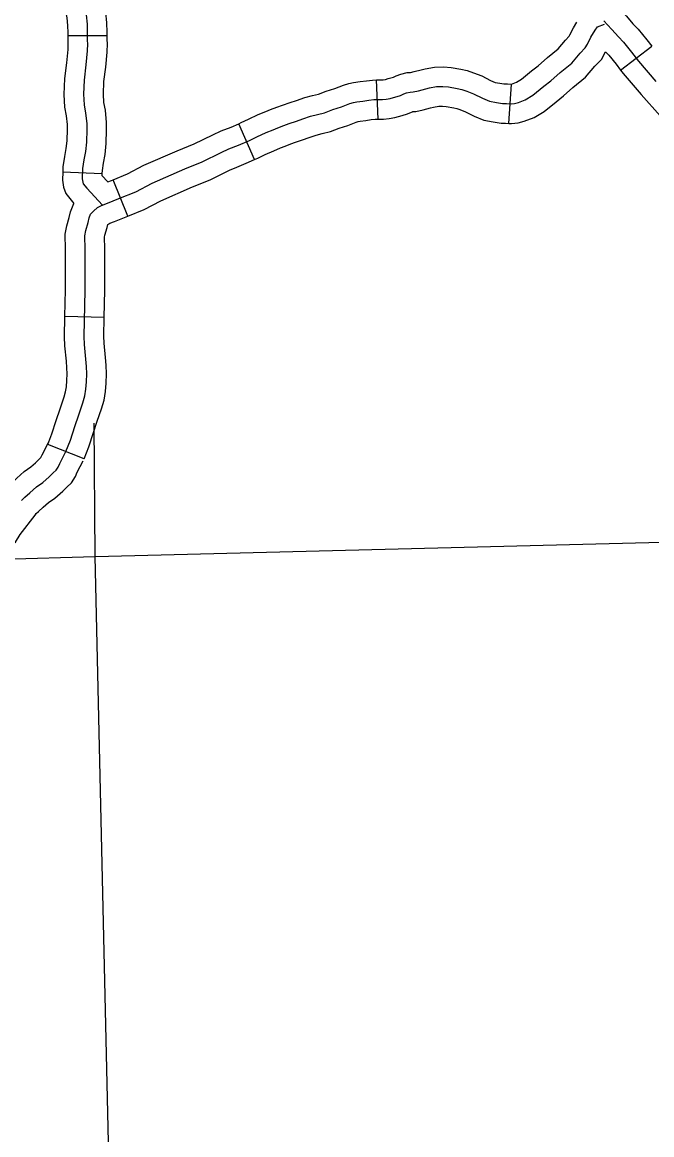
# Model space of a CAD drawing. Extents: x 1377389 to 1380723, y 1168351 to 1170484.
# Drawn here: x 1379635.6 to 1379683.7, y 1168904.4 to 1168989.5 of the extents above; entities that cross this region are included whole.
import ezdxf

# ---------------------------------------------------------------- set-up
doc = ezdxf.new("R2010")
doc.units = 0
doc.layers.add('B_Fill', color=7, linetype='Continuous')

msp = doc.modelspace()

# ---------------------------------------------------------------- linework, layer by layer
at = {"layer": 'B_Fill'}
for p, q in [((1379639.092, 1168988.523), (1379642.092, 1168988.523)), ((1379681.36, 1168985.861), (1379683.736, 1168987.691)), ((1379662.824, 1168982.116), (1379662.704, 1168985.114)), ((1379672.821, 1168981.792), (1379673.012, 1168984.788)), ((1379653.367, 1168979.016), (1379652.164, 1168981.764)), ((1379638.714, 1168978.076), (1379641.712, 1168977.963)), ((1379643.699, 1168974.694), (1379642.564, 1168977.471)), ((1379641.884, 1168966.954), (1379638.885, 1168967.02)), ((1379640.355, 1168956.135), (1379637.563, 1168957.234))]:
    msp.add_line(p, q, dxfattribs=at)
for points in [[(1379639.719, 1168998.972), (1379639.838, 1168998.531), (1379639.965, 1168998.184), (1379640.187, 1168997.579), (1379640.677, 1168996.54), (1379641.231, 1168995.511), (1379641.615, 1168994.854), (1379641.862, 1168994.299), (1379641.862, 1168993.653), (1379641.815, 1168993.013), (1379641.754, 1168992.407), (1379641.744, 1168992.178), (1379641.758, 1168991.856), (1379641.758, 1168991.508), (1379641.839, 1168991.015), (1379641.987, 1168990.307), (1379642.069, 1168989.474), (1379642.092, 1168988.772), (1379642.092, 1168988.523)], [(1379636.805, 1168998.256), (1379636.976, 1168997.622), (1379637.149, 1168997.151), (1379637.417, 1168996.42), (1379637.997, 1168995.189), (1379638.615, 1168994.041), (1379638.853, 1168993.635), (1379638.826, 1168993.273), (1379638.761, 1168992.623), (1379638.741, 1168992.182), (1379638.758, 1168991.793), (1379638.758, 1168991.262), (1379638.889, 1168990.464), (1379639.017, 1168989.852), (1379639.074, 1168989.276), (1379639.092, 1168988.722), (1379639.092, 1168988.523)], [(1379676.105, 1168995.481), (1379676.662, 1168995.051), (1379676.984, 1168994.79), (1379677.36, 1168994.497), (1379678.043, 1168993.925), (1379678.566, 1168993.443), (1379679.144, 1168992.812), (1379679.55, 1168992.291), (1379679.9, 1168991.91), (1379680.269, 1168991.505), (1379680.707, 1168991.139), (1379681.183, 1168990.663), (1379681.454, 1168990.348), (1379681.806, 1168989.986), (1379682.298, 1168989.408), (1379682.691, 1168989.002), (1379683.366, 1168988.172), (1379683.736, 1168987.691)], [(1379640.502, 1168990.08), (1379640.571, 1168989.375), (1379640.592, 1168988.747), (1379640.592, 1168988.119), (1379640.613, 1168987.868), (1379640.592, 1168987.344), (1379640.488, 1168986.256), (1379640.341, 1168985.104), (1379640.299, 1168984.016), (1379640.341, 1168983.2), (1379640.461, 1168982.578), (1379640.545, 1168981.782), (1379640.545, 1168981.592), (1379640.545, 1168981.317), (1379640.521, 1168980.354), (1379640.446, 1168979.641), (1379640.321, 1168979.007), (1379640.225, 1168978.333), (1379640.195, 1168977.547), (1379640.241, 1168977.283), (1379640.281, 1168977.163), (1379640.55, 1168976.836), (1379641.752, 1168975.546)], [(1379636.697, 1168953.989), (1379637.198, 1168954.323), (1379637.686, 1168954.755), (1379637.978, 1168955.062), (1379638.215, 1168955.271), (1379638.354, 1168955.494), (1379638.479, 1168955.773), (1379638.959, 1168956.685), (1379639.301, 1168957.552), (1379639.642, 1168958.604), (1379639.931, 1168959.498), (1379640.246, 1168960.418), (1379640.404, 1168960.943), (1379640.483, 1168961.469), (1379640.535, 1168962.021), (1379640.561, 1168962.626), (1379640.535, 1168963.204), (1379640.483, 1168963.756), (1379640.377, 1168964.887), (1379640.351, 1168965.491), (1379640.43, 1168969.04), (1379640.437, 1168972.182), (1379640.397, 1168973.194), (1379640.476, 1168973.601), (1379640.66, 1168974.206), (1379640.739, 1168974.574), (1379640.844, 1168974.837), (1379641.067, 1168975.087), (1379641.382, 1168975.35), (1379641.684, 1168975.521), (1379642.144, 1168975.691), (1379643.011, 1168976.033), (1379644.298, 1168976.559), (1379645.558, 1168977.229), (1379648.054, 1168978.307), (1379649.367, 1168978.846), (1379650.825, 1168979.556), (1379651.416, 1168979.832), (1379652.151, 1168980.121), (1379652.992, 1168980.489), (1379653.556, 1168980.765), (1379654.252, 1168981.081), (1379654.804, 1168981.304), (1379655.158, 1168981.449), (1379655.618, 1168981.633), (1379656.012, 1168981.777), (1379656.577, 1168981.961), (1379657.076, 1168982.132), (1379657.654, 1168982.329), (1379658.179, 1168982.461), (1379658.717, 1168982.605), (1379659.348, 1168982.842), (1379660.018, 1168983.052), (1379660.661, 1168983.302), (1379660.937, 1168983.381), (1379661.2, 1168983.433), (1379661.659, 1168983.499), (1379662.106, 1168983.565), (1379662.5, 1168983.604), (1379662.828, 1168983.617), (1379663.156, 1168983.604), (1379663.432, 1168983.644), (1379663.734, 1168983.696), (1379663.984, 1168983.775), (1379664.273, 1168983.841), (1379664.535, 1168983.92), (1379664.785, 1168984.038), (1379664.995, 1168984.117), (1379665.258, 1168984.183), (1379665.494, 1168984.196), (1379665.914, 1168984.288), (1379666.466, 1168984.432), (1379666.742, 1168984.498), (1379667.293, 1168984.603), (1379667.779, 1168984.616), (1379668.213, 1168984.577), (1379668.869, 1168984.459), (1379669.224, 1168984.393), (1379669.591, 1168984.262), (1379670.117, 1168984.051), (1379670.787, 1168983.709), (1379671.338, 1168983.486), (1379671.863, 1168983.381), (1379672.336, 1168983.315), (1379672.637, 1168983.317), (1379672.983, 1168983.283), (1379673.251, 1168983.317), (1379673.542, 1168983.384), (1379674.068, 1168983.597), (1379674.649, 1168983.943), (1379675.487, 1168984.626), (1379676.024, 1168985.04), (1379676.74, 1168985.678), (1379677.625, 1168986.406), (1379678.272, 1168987.157), (1379678.66, 1168987.571), (1379678.815, 1168987.856), (1379679.073, 1168988.374), (1379679.41, 1168988.918), (1379679.591, 1168989.176), (1379680.134, 1168989.384)], [(1379673.012, 1168984.788), (1379673.398, 1168984.944), (1379673.787, 1168985.176), (1379674.556, 1168985.802), (1379675.066, 1168986.195), (1379675.764, 1168986.817), (1379676.573, 1168987.483), (1379677.156, 1168988.16), (1379677.434, 1168988.457), (1379677.485, 1168988.551), (1379677.762, 1168989.105), (1379678.019, 1168989.52)], [(1379680.082, 1168989.642), (1379680.347, 1168989.335), (1379680.696, 1168988.975), (1379681.188, 1168988.399), (1379681.569, 1168988.006), (1379682.189, 1168987.242), (1379682.726, 1168986.545), (1379684.055, 1168984.992)], [(1379639.092, 1168988.523), (1379639.092, 1168988.057), (1379639.111, 1168987.835), (1379639.095, 1168987.446), (1379638.997, 1168986.422), (1379638.845, 1168985.228), (1379638.798, 1168984.006), (1379638.848, 1168983.018), (1379638.976, 1168982.357), (1379639.045, 1168981.703), (1379639.045, 1168981.592), (1379639.045, 1168981.336), (1379639.023, 1168980.452), (1379638.961, 1168979.865), (1379638.841, 1168979.258), (1379638.729, 1168978.468), (1379638.714, 1168978.076)], [(1379642.092, 1168988.523), (1379642.092, 1168988.181), (1379642.116, 1168987.9), (1379642.089, 1168987.243), (1379641.978, 1168986.089), (1379641.837, 1168984.981), (1379641.801, 1168984.026), (1379641.834, 1168983.381), (1379641.946, 1168982.799), (1379642.045, 1168981.861), (1379642.045, 1168981.592), (1379642.045, 1168981.298), (1379642.019, 1168980.257), (1379641.93, 1168979.416), (1379641.8, 1168978.756), (1379641.72, 1168978.199), (1379641.712, 1168977.963)], [(1379672.822, 1168981.792), (1379673.004, 1168981.774), (1379673.514, 1168981.838), (1379673.995, 1168981.949), (1379674.737, 1168982.249), (1379675.511, 1168982.711), (1379676.419, 1168983.45), (1379676.982, 1168983.885), (1379677.716, 1168984.538), (1379678.678, 1168985.33), (1379679.388, 1168986.155), (1379679.885, 1168986.686), (1379680.2, 1168987.263)], [(1379680.2, 1168987.263), (1379680.446, 1168987.009), (1379681.013, 1168986.311), (1379681.36, 1168985.861)], [(1379662.704, 1168985.114), (1379662.828, 1168985.119), (1379663.08, 1168985.109), (1379663.197, 1168985.125), (1379663.378, 1168985.157), (1379663.591, 1168985.224), (1379663.89, 1168985.292), (1379663.995, 1168985.324), (1379664.199, 1168985.42), (1379664.548, 1168985.551), (1379665.032, 1168985.672), (1379665.291, 1168985.687), (1379665.564, 1168985.747), (1379666.102, 1168985.888), (1379666.427, 1168985.965), (1379667.131, 1168986.099), (1379667.827, 1168986.118), (1379668.414, 1168986.065), (1379669.139, 1168985.934), (1379669.615, 1168985.846), (1379670.123, 1168985.665), (1379670.738, 1168985.418), (1379671.41, 1168985.075), (1379671.771, 1168984.929), (1379672.114, 1168984.86), (1379672.436, 1168984.816), (1379672.705, 1168984.817), (1379673.012, 1168984.788)], [(1379681.36, 1168985.861), (1379681.561, 1168985.599), (1379682.926, 1168984.005), (1379684.38, 1168982.374), (1379686.103, 1168980.416), (1379686.821, 1168979.587), (1379687.053, 1168979.334), (1379687.146, 1168979.206), (1379687.213, 1168979.082), (1379687.291, 1168978.885), (1379687.373, 1168978.63), (1379687.404, 1168978.524), (1379687.413, 1168978.4)], [(1379652.164, 1168981.764), (1379652.361, 1168981.851), (1379652.917, 1168982.122), (1379653.661, 1168982.459), (1379654.239, 1168982.694), (1379654.597, 1168982.839), (1379655.081, 1168983.033), (1379655.521, 1168983.195), (1379656.101, 1168983.384), (1379656.591, 1168983.552), (1379657.229, 1168983.769), (1379657.802, 1168983.913), (1379658.258, 1168984.035), (1379658.859, 1168984.261), (1379659.521, 1168984.469), (1379660.183, 1168984.725), (1379660.583, 1168984.84), (1379660.946, 1168984.912), (1379661.444, 1168984.984), (1379661.922, 1168985.054), (1379662.395, 1168985.101), (1379662.704, 1168985.114)], [(1379662.824, 1168982.116), (1379662.828, 1168982.116), (1379663.233, 1168982.1), (1379663.667, 1168982.162), (1379664.09, 1168982.236), (1379664.377, 1168982.326), (1379664.655, 1168982.39), (1379665.075, 1168982.516), (1379665.371, 1168982.656), (1379665.442, 1168982.683), (1379665.483, 1168982.693), (1379665.697, 1168982.705), (1379666.265, 1168982.829), (1379666.83, 1168982.977), (1379667.056, 1168983.031), (1379667.455, 1168983.107), (1379667.731, 1168983.115), (1379668.011, 1168983.089), (1379668.599, 1168982.983), (1379668.832, 1168982.94), (1379669.06, 1168982.859), (1379669.496, 1168982.684), (1379670.163, 1168982.344), (1379670.906, 1168982.043), (1379671.613, 1168981.901), (1379672.237, 1168981.815), (1379672.568, 1168981.816), (1379672.821, 1168981.792)], [(1379642.564, 1168977.471), (1379643.66, 1168977.919), (1379644.908, 1168978.582), (1379647.471, 1168979.69), (1379648.753, 1168980.216), (1379650.179, 1168980.91), (1379650.823, 1168981.211), (1379651.576, 1168981.507), (1379652.164, 1168981.764)], [(1379653.367, 1168979.016), (1379653.622, 1168979.128), (1379654.195, 1168979.408), (1379654.844, 1168979.702), (1379655.369, 1168979.914), (1379655.72, 1168980.058), (1379656.155, 1168980.232), (1379656.503, 1168980.36), (1379657.052, 1168980.539), (1379657.561, 1168980.713), (1379658.079, 1168980.889), (1379658.556, 1168981.009), (1379659.177, 1168981.176), (1379659.836, 1168981.423), (1379660.514, 1168981.636), (1379661.14, 1168981.879), (1379661.291, 1168981.922), (1379661.453, 1168981.954), (1379661.875, 1168982.015), (1379662.29, 1168982.076), (1379662.604, 1168982.107), (1379662.824, 1168982.116)], [(1379643.699, 1168974.694), (1379644.935, 1168975.199), (1379646.209, 1168975.876), (1379648.636, 1168976.925), (1379649.981, 1168977.477), (1379651.47, 1168978.202), (1379652.008, 1168978.453), (1379652.727, 1168978.736), (1379653.367, 1168979.016)], [(1379638.714, 1168978.076), (1379638.69, 1168977.447), (1379638.782, 1168976.916), (1379638.946, 1168976.424), (1379639.563, 1168975.675)], [(1379641.712, 1168977.963), (1379641.705, 1168977.796), (1379642.159, 1168977.31)], [(1379642.159, 1168977.31), (1379642.452, 1168977.425), (1379642.564, 1168977.471)], [(1379638.885, 1168967.02), (1379638.93, 1168969.059), (1379638.936, 1168972.154), (1379638.892, 1168973.309), (1379639.018, 1168973.963), (1379639.206, 1168974.582), (1379639.298, 1168975.013), (1379639.563, 1168975.675)], [(1379641.884, 1168966.954), (1379641.93, 1168969.022), (1379641.937, 1168972.21), (1379641.903, 1168973.079), (1379641.934, 1168973.24), (1379642.113, 1168973.83), (1379642.159, 1168974.045), (1379642.239, 1168974.111), (1379642.319, 1168974.156), (1379642.68, 1168974.291), (1379643.569, 1168974.641), (1379643.699, 1168974.694)], [(1379637.563, 1168957.234), (1379637.888, 1168958.059), (1379638.215, 1168959.066), (1379638.508, 1168959.971), (1379638.818, 1168960.876), (1379638.936, 1168961.272), (1379638.993, 1168961.652), (1379639.038, 1168962.125), (1379639.06, 1168962.624), (1379639.038, 1168963.099), (1379638.989, 1168963.616), (1379638.88, 1168964.785), (1379638.85, 1168965.475), (1379638.885, 1168967.02)], [(1379640.355, 1168956.135), (1379640.713, 1168957.045), (1379641.069, 1168958.141), (1379641.354, 1168959.024), (1379641.675, 1168959.959), (1379641.871, 1168960.615), (1379641.972, 1168961.287), (1379642.032, 1168961.918), (1379642.063, 1168962.627), (1379642.032, 1168963.309), (1379641.976, 1168963.897), (1379641.874, 1168964.989), (1379641.852, 1168965.507), (1379641.884, 1168966.954)], [(1379641.193, 1168948.666), (1379641.12, 1168958.857)], [(1379630.978, 1168949.646), (1379631.674, 1168950.564), (1379632.294, 1168951.369), (1379632.737, 1168951.814), (1379632.919, 1168951.932), (1379633.002, 1168952.062), (1379634.23, 1168953.667), (1379634.444, 1168953.94), (1379634.788, 1168954.284), (1379635.203, 1168954.655), (1379635.769, 1168955.173), (1379636.28, 1168955.514), (1379636.643, 1168955.836), (1379636.937, 1168956.144), (1379637.044, 1168956.238), (1379637.13, 1168956.43), (1379637.632, 1168957.383)], [(1379633.368, 1168947.832), (1379634.059, 1168948.743), (1379634.554, 1168949.387), (1379634.639, 1168949.472), (1379635.099, 1168949.772), (1379635.461, 1168950.339), (1379636.601, 1168951.829), (1379636.693, 1168951.946), (1379636.85, 1168952.104), (1379637.215, 1168952.43), (1379637.625, 1168952.805), (1379638.116, 1168953.132), (1379638.728, 1168953.675), (1379639.019, 1168953.98), (1379639.371, 1168954.291), (1379639.68, 1168954.786), (1379639.828, 1168955.115), (1379640.287, 1168955.986)], [(1379635.568, 1168952.943), (1379635.819, 1168953.194), (1379636.209, 1168953.542), (1379636.697, 1168953.989)], [(1379641.193, 1168948.666), (1379693.573, 1168949.982)], [(1379634.142, 1168948.468), (1379641.193, 1168948.666)], [(1379643.569, 1168844.522), (1379641.193, 1168948.666)]]:
    msp.add_lwpolyline(points, dxfattribs=at)

doc.saveas('drawing.dxf')
